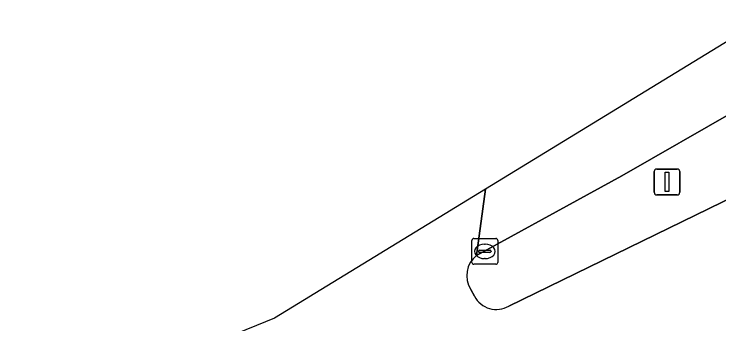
# Model space of a CAD drawing. Extents: x 157692 to 159674, y 381452 to 383291.
# Drawn here: x 157771.79 to 157799.13, y 383097.15 to 383109.14 of the extents above; entities that cross this region are included whole.
import ezdxf

# ---------------------------------------------------------------- set-up
doc = ezdxf.new("R2010")
doc.units = 0
for name, color, linetype in [('IMGEO_Kolk', 7, 'Continuous'), ('IMGEO_Lichtmast', 7, 'Continuous'), ('IMGEO_OVBaan_gesloten', 7, 'Continuous'), ('IMGEO_Rijbaan_regionaal_gesloten', 7, 'Continuous'), ('IMGEO_Verkeerseiland_open', 7, 'Continuous')]:
    doc.layers.add(name, color=color, linetype=linetype)

msp = doc.modelspace()

# ---------------------------------------------------------------- linework, layer by layer
at = {"layer": 'IMGEO_Kolk'}
for p, q in [((157789.545, 383099.526), (157789.545, 383100.378)), ((157789.62, 383100.452), (157790.472, 383100.452)), ((157790.546, 383100.378), (157790.546, 383099.526)), ((157790.033, 383100.232), (157790.058, 383100.232)), ((157789.804, 383099.946), (157789.804, 383099.958)), ((157790.242, 383099.909), (157789.844, 383099.909)), ((157789.847, 383099.995), (157790.245, 383099.995)), ((157790.288, 383099.958), (157790.288, 383099.946)), ((157790.056, 383099.672), (157790.031, 383099.672)), ((157790.472, 383099.452), (157789.62, 383099.452))]:
    msp.add_line(p, q, dxfattribs=at)
for points in [[(157789.545, 383099.526), (157789.545, 383100.378)], [(157789.62, 383100.452), (157790.472, 383100.452)], [(157790.546, 383100.378), (157790.546, 383099.526)], [(157790.472, 383099.452), (157789.62, 383099.452)]]:
    msp.add_lwpolyline(points, dxfattribs=at)
for centre, radius, start, end in [((157789.622, 383100.376), 0.0765, 91.552, 178.448), ((157789.622, 383100.376), 0.0765, 91.552, 178.448), ((157790.47, 383100.376), 0.0765, 1.552, 88.448), ((157790.47, 383100.376), 0.0765, 1.552, 88.448), ((157789.844, 383099.955), 0.0403, 85.8775, 175.7526), ((157789.841, 383099.945), 0.0366, 178.938, 274.7102), ((157790.245, 383099.952), 0.043, 264.8664, 352.4533), ((157790.249, 383099.957), 0.0386, 1.7309, 96.639), ((157789.622, 383099.528), 0.0765, 181.552, 268.448), ((157789.622, 383099.528), 0.0765, 181.552, 268.448), ((157790.47, 383099.528), 0.0765, 271.552, 358.448), ((157790.47, 383099.528), 0.0765, 271.552, 358.448)]:
    msp.add_arc(centre, radius, start, end, dxfattribs=at)
for centre, major_axis, ratio, start_param, end_param in [((157790.032, 383099.952), (-0.387, 0.002), 0.722429, 4.712389, 7.853982), ((157790.057, 383099.952), (-0.39, 0.002), 0.717154, 1.570796, 4.712389)]:
    msp.add_ellipse(centre, major_axis=major_axis, ratio=ratio, start_param=start_param, end_param=end_param, dxfattribs=at)
at = {"layer": 'IMGEO_Lichtmast'}
for p, q in [((157796.717, 383103.139), (157797.507, 383103.139)), ((157797.507, 383103.139), (157796.717, 383103.139)), ((157796.617, 383102.239), (157796.617, 383103.039)), ((157796.617, 383103.039), (157796.617, 383102.239)), ((157797.607, 383103.039), (157797.607, 383102.239)), ((157797.607, 383102.239), (157797.607, 383103.039)), ((157797.507, 383102.139), (157796.717, 383102.139)), ((157796.717, 383102.139), (157797.507, 383102.139))]:
    msp.add_line(p, q, dxfattribs=at)
msp.add_lwpolyline([(157797.037, 383103.014), (157797.187, 383103.014), (157797.187, 383102.264), (157797.037, 383102.264), (157797.037, 383103.014)], dxfattribs=at)
for centre, start, end in [((157796.717, 383103.039), 90, 180), ((157796.717, 383103.039), 90, 180), ((157797.507, 383103.039), 0, 90), ((157797.507, 383103.039), 360, 90), ((157796.717, 383102.239), 180, 270), ((157796.717, 383102.239), 180, 270), ((157797.507, 383102.239), 270, 0), ((157797.507, 383102.239), 270, 0)]:
    msp.add_arc(centre, 0.1, start, end, dxfattribs=at)
at = {"layer": 'IMGEO_OVBaan_gesloten'}
msp.add_lwpolyline([(157790.079, 383102.361), (157789.731, 383099.792), (157795.362, 383102.878), (157799.878, 383105.452), (157802.401, 383106.89), (157801.183, 383109.138)], close=True, dxfattribs=at)
at = {"layer": 'IMGEO_Rijbaan_regionaal_gesloten'}
for points in [[(157810.854, 383098.576), (157807.063, 383101.955), (157804.354, 383104.369), (157801.316, 383102.859), (157790.98, 383097.832)], [(157790.079, 383102.361), (157781.889, 383097.362), (157771.793, 383093.257), (157772.704, 383091.289), (157778.17, 383093.772)], [(157789.731, 383099.792), (157790.079, 383102.361)], [(157789.643, 383098.215), (157789.499, 383098.475)]]:
    msp.add_lwpolyline(points, dxfattribs=at)
for centre, radius, start, end in [((157790.334, 383099.007), 0.99, 127.5105, 212.5082), ((157790.496, 383098.667), 0.965, 207.9077, 300.1223)]:
    msp.add_arc(centre, radius, start, end, dxfattribs=at)
at = {"layer": 'IMGEO_Verkeerseiland_open'}
for points in [[(157799.878, 383105.452), (157795.362, 383102.878)], [(157795.362, 383102.878), (157789.731, 383099.792)], [(157790.98, 383097.832), (157801.316, 383102.859)], [(157789.499, 383098.475), (157789.643, 383098.215)]]:
    msp.add_lwpolyline(points, dxfattribs=at)
for centre, radius, start, end in [((157790.334, 383099.007), 0.99, 127.5105, 212.5082), ((157790.496, 383098.667), 0.965, 207.9077, 300.1223)]:
    msp.add_arc(centre, radius, start, end, dxfattribs=at)

doc.saveas('drawing.dxf')
